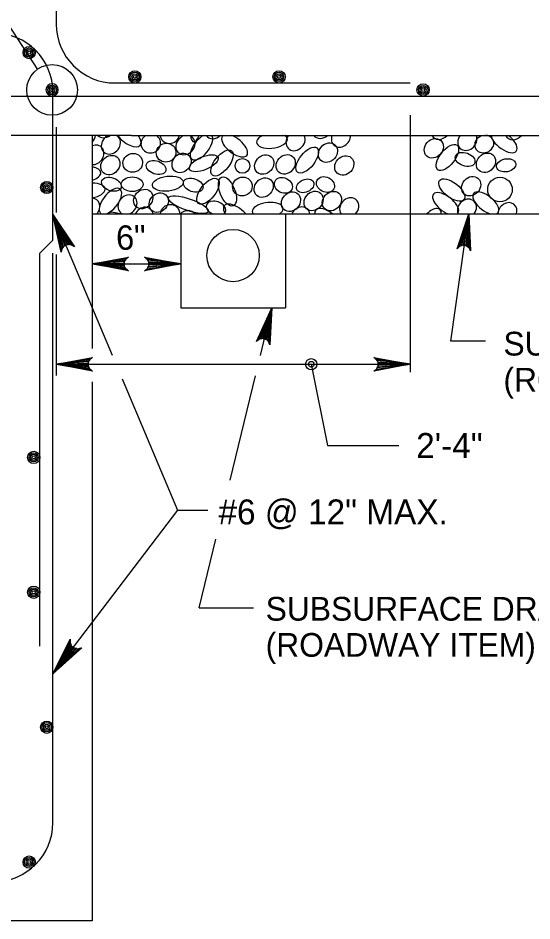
# Model space of a CAD drawing. Extents: x 638167 to 640248, y 296544 to 298920.
# Drawn here: x 639216 to 639282.4, y 298613.6 to 298730.4 of the extents above; entities that cross this region are included whole.
import ezdxf

# ---------------------------------------------------------------- set-up
doc = ezdxf.new("R2010")
doc.units = 0
for name, color, linetype in [('1', 7, 'Continuous'), ('50', 7, 'Continuous'), ('57', 7, 'Continuous')]:
    doc.layers.add(name, color=color, linetype=linetype)

# ---------------------------------------------------------------- blocks, each defined once
blk = doc.blocks.new('BAR')
at = {"layer": '50'}
for radius in [2, 1.5, 1, 0.5]:
    blk.add_circle((0, 0), radius, dxfattribs=at)
blk = doc.blocks.new('DIMDOT')
at = {"layer": '57'}
for radius in [2, 1]:
    blk.add_circle((0, 0), radius, dxfattribs=at)

msp = doc.modelspace()

# ---------------------------------------------------------------- linework, layer by layer
at = {"layer": '1'}
for p, q in [((639220.89, 298761.32), (639220.89, 298729.58)), ((639207.71, 298740.18), (639218.45, 298723.72)), ((639228.51, 298721.96), (639266.61, 298721.96)), ((639192.31, 298720.26), (639383.45, 298720.26)), ((639220.46, 298701.64), (639220.46, 298720.8)), ((639266.61, 298717.81), (639266.61, 298684.54)), ((639230.63, 298715.18), (639191.26, 298715.18)), ((639220.89, 298716.23), (639220.89, 298705.19)), ((639225.54, 298715.18), (639225.54, 298687.63)), ((639230.63, 298715.18), (639386.84, 298715.18)), ((639220.46, 298704.97), (639228.12, 298686.74)), ((639225.54, 298705.02), (639397, 298705.02)), ((639236.97, 298705.02), (639236.97, 298692.88)), ((639250.51, 298705.02), (639250.51, 298692.88)), ((639271.87, 298688.58), (639274.22, 298705.02)), ((639218.77, 298699.94), (639220.46, 298701.64)), ((639218.77, 298649.14), (639218.77, 298699.94)), ((639220.46, 298626.28), (639220.46, 298699.94)), ((639220.89, 298699.79), (639220.89, 298684.14)), ((639225.54, 298698.56), (639236.97, 298698.56)), ((639236.97, 298692.88), (639250.51, 298692.88)), ((639247.27, 298686.7), (639248.77, 298692.88)), ((639276.34, 298688.58), (639271.87, 298688.58)), ((639220.89, 298685.58), (639266.61, 298685.58)), ((639253.85, 298685.58), (639255.94, 298675.09)), ((639229.39, 298683.71), (639236.54, 298666.69)), ((639243.36, 298670.6), (639246.63, 298684.07)), ((639225.54, 298683.33), (639225.54, 298613.58)), ((639255.94, 298675.09), (639265.17, 298675.09)), ((639236.54, 298666.69), (639220.46, 298645.56)), ((639236.54, 298666.69), (639240.48, 298666.69)), ((639239.35, 298654.07), (639241.51, 298662.97)), ((639239.35, 298654.07), (639246.39, 298654.07)), ((639225.54, 298613.58), (639189.99, 298613.58))]:
    msp.add_line(p, q, dxfattribs=at)
for points in [[(639220.46, 298704.97), (639223.23, 298700.78), (639223.03, 298700.91), (639222.84, 298701.03), (639222.65, 298701.06), (639222.46, 298701.09), (639222.29, 298701.05), (639222.13, 298701.01), (639221.99, 298700.92), (639221.85, 298700.83), (639221.73, 298700.68), (639221.62, 298700.52), (639221.57, 298700.29), (639221.52, 298700.07), (639220.46, 298704.97), (639221.57, 298700.29), (639221.62, 298700.52), (639220.46, 298704.97), (639221.73, 298700.68), (639221.85, 298700.83), (639220.46, 298704.97), (639221.99, 298700.92), (639222.13, 298701.01), (639220.46, 298704.97), (639222.29, 298701.05), (639222.46, 298701.09), (639220.46, 298704.97), (639222.65, 298701.06), (639222.84, 298701.03), (639220.46, 298704.97), (639223.03, 298700.91)], [(639274.22, 298705.02), (639274.43, 298700.25), (639274.33, 298700.45), (639274.23, 298700.64), (639274.09, 298700.76), (639273.95, 298700.87), (639273.8, 298700.92), (639273.64, 298700.97), (639273.48, 298700.97), (639273.32, 298700.96), (639273.16, 298700.89), (639272.99, 298700.82), (639272.84, 298700.66), (639272.69, 298700.5), (639274.22, 298705.02), (639272.84, 298700.66), (639272.99, 298700.82), (639274.22, 298705.02), (639273.16, 298700.89), (639273.32, 298700.96), (639274.22, 298705.02), (639273.48, 298700.97), (639273.64, 298700.97), (639274.22, 298705.02), (639273.8, 298700.92), (639273.95, 298700.87), (639274.22, 298705.02), (639274.09, 298700.76), (639274.23, 298700.64), (639274.22, 298705.02), (639274.33, 298700.45)], [(639225.54, 298698.56), (639230.24, 298699.44), (639230.06, 298699.31), (639229.88, 298699.19), (639229.79, 298699.03), (639229.69, 298698.87), (639229.67, 298698.71), (639229.64, 298698.56), (639229.67, 298698.4), (639229.69, 298698.24), (639229.79, 298698.08), (639229.88, 298697.93), (639230.06, 298697.8), (639230.24, 298697.68), (639225.54, 298698.56), (639230.06, 298697.8), (639229.88, 298697.93), (639225.54, 298698.56), (639229.79, 298698.08), (639229.69, 298698.24), (639225.54, 298698.56), (639229.67, 298698.4), (639229.64, 298698.56), (639225.54, 298698.56), (639229.67, 298698.71), (639229.69, 298698.87), (639225.54, 298698.56), (639229.79, 298699.03), (639229.88, 298699.19), (639225.54, 298698.56), (639230.06, 298699.31)], [(639236.97, 298698.56), (639232.28, 298697.68), (639232.46, 298697.8), (639232.64, 298697.93), (639232.73, 298698.08), (639232.83, 298698.24), (639232.85, 298698.4), (639232.88, 298698.56), (639232.85, 298698.71), (639232.83, 298698.87), (639232.73, 298699.03), (639232.64, 298699.19), (639232.46, 298699.31), (639232.28, 298699.44), (639236.97, 298698.56), (639232.46, 298699.31), (639232.64, 298699.19), (639236.97, 298698.56), (639232.73, 298699.03), (639232.83, 298698.87), (639236.97, 298698.56), (639232.85, 298698.71), (639232.88, 298698.56), (639236.97, 298698.56), (639232.85, 298698.4), (639232.83, 298698.24), (639236.97, 298698.56), (639232.73, 298698.08), (639232.64, 298697.93), (639236.97, 298698.56), (639232.46, 298697.8)], [(639248.77, 298692.88), (639248.48, 298688.11), (639248.4, 298688.31), (639248.32, 298688.52), (639248.19, 298688.65), (639248.06, 298688.78), (639247.91, 298688.84), (639247.77, 298688.91), (639247.61, 298688.92), (639247.45, 298688.93), (639247.27, 298688.88), (639247.1, 298688.83), (639246.93, 298688.68), (639246.77, 298688.54), (639248.77, 298692.88), (639246.93, 298688.68), (639247.1, 298688.83), (639248.77, 298692.88), (639247.27, 298688.88), (639247.45, 298688.93), (639248.77, 298692.88), (639247.61, 298688.92), (639247.77, 298688.91), (639248.77, 298692.88), (639247.91, 298688.84), (639248.06, 298688.78), (639248.77, 298692.88), (639248.19, 298688.65), (639248.32, 298688.52), (639248.77, 298692.88), (639248.4, 298688.31)], [(639220.89, 298685.58), (639225.59, 298686.47), (639225.41, 298686.34), (639225.23, 298686.21), (639225.13, 298686.06), (639225.04, 298685.9), (639225.01, 298685.74), (639224.99, 298685.58), (639225.01, 298685.43), (639225.04, 298685.27), (639225.13, 298685.11), (639225.23, 298684.95), (639225.41, 298684.83), (639225.59, 298684.7), (639220.89, 298685.58), (639225.41, 298684.83), (639225.23, 298684.95), (639220.89, 298685.58), (639225.13, 298685.11), (639225.04, 298685.27), (639220.89, 298685.58), (639225.01, 298685.43), (639224.99, 298685.58), (639220.89, 298685.58), (639225.01, 298685.74), (639225.04, 298685.9), (639220.89, 298685.58), (639225.13, 298686.06), (639225.23, 298686.21), (639220.89, 298685.58), (639225.41, 298686.34)], [(639266.61, 298685.58), (639261.91, 298684.7), (639262.09, 298684.83), (639262.28, 298684.95), (639262.37, 298685.11), (639262.46, 298685.27), (639262.49, 298685.43), (639262.52, 298685.58), (639262.49, 298685.74), (639262.46, 298685.9), (639262.37, 298686.06), (639262.28, 298686.21), (639262.09, 298686.34), (639261.91, 298686.47), (639266.61, 298685.58), (639262.09, 298686.34), (639262.28, 298686.21), (639266.61, 298685.58), (639262.37, 298686.06), (639262.46, 298685.9), (639266.61, 298685.58), (639262.49, 298685.74), (639262.52, 298685.58), (639266.61, 298685.58), (639262.49, 298685.43), (639262.46, 298685.27), (639266.61, 298685.58), (639262.37, 298685.11), (639262.28, 298684.95), (639266.61, 298685.58), (639262.09, 298684.83)], [(639220.46, 298645.56), (639222.71, 298650.04), (639222.7, 298649.81), (639222.69, 298649.58), (639222.77, 298649.4), (639222.84, 298649.22), (639222.95, 298649.1), (639223.07, 298648.98), (639223.22, 298648.9), (639223.37, 298648.82), (639223.56, 298648.8), (639223.75, 298648.78), (639223.97, 298648.85), (639224.19, 298648.92), (639220.46, 298645.56), (639223.97, 298648.85), (639223.75, 298648.78), (639220.46, 298645.56), (639223.56, 298648.8), (639223.37, 298648.82), (639220.46, 298645.56), (639223.22, 298648.9), (639223.07, 298648.98), (639220.46, 298645.56), (639222.95, 298649.1), (639222.84, 298649.22), (639220.46, 298645.56), (639222.77, 298649.4), (639222.69, 298649.58), (639220.46, 298645.56), (639222.7, 298649.81)]]:
    msp.add_lwpolyline(points, dxfattribs=at)
for centre, radius in [((639220.36, 298721.06), 3.28), ((639278.23, 298708.18), 1.59), ((639243.74, 298699.64), 3.38)]:
    msp.add_circle(centre, radius, dxfattribs=at)
for centre, start, end in [((639228.51, 298729.58), 180, 270), ((639212.84, 298720.8), 0, 90), ((639212.84, 298626.28), 270, 0)]:
    msp.add_arc(centre, 7.62, start, end, dxfattribs=at)
for centre, major_axis, ratio, start_param, end_param in [((639224.75, 298715.15), (0.9, 1.01), 0.844245, 4.642599, 5.383667), ((639227.21, 298716.15), (0.9, 1.01), 0.844245, 3.07937, 4.491469), ((639227.95, 298714.03), (0.9, 1.01), 0.844245, 1.061779, 6.50906), ((639230.16, 298715.17), (-1.58, 1.24), 0.479042, 1.014341, 4.173787), ((639233.11, 298714.14), (-1.19, -0.47), 0.948581, 4.858014, 10.05193), ((639235.56, 298715.37), (-1.19, -0.47), 0.948581, 6.041055, 8.868889), ((639237.59, 298713.94), (0.9, 1.01), 0.844245, 0.812597, 6.758242), ((639239.66, 298713.69), (-1.24, -1.58), 0.479042, 3.984367, 9.301958), ((639239.05, 298717.01), (0.41, 2.67), 0.282192, 2.36721, 4.002176), ((639241.31, 298716.02), (0.9, 1.01), 0.844245, 2.937326, 4.633513), ((639243.94, 298713.85), (-1.58, 1.24), 0.479042, 6.144575, 11.609923), ((639244.58, 298716.38), (0.9, 1.01), 0.844245, 3.456732, 4.114107), ((639248.76, 298714.49), (-1.99, -0.24), 0.479042, 5.260141, 9.956857), ((639248.35, 298716.86), (-1.24, -1.58), 0.479042, 0.238343, 0.481611), ((639250.51, 298716.44), (0.9, 1.01), 0.844245, 3.627473, 3.943366), ((639251.81, 298714.47), (0.9, 1.01), 0.844245, 1.619643, 5.951196), ((639255.2, 298716.05), (0.9, 1.01), 0.844245, 2.967408, 4.603431), ((639257.68, 298714.92), (0.9, 1.01), 0.844245, 2.008108, 5.562731), ((639270.53, 298715.93), (0.9, 1.01), 0.844245, 2.840874, 4.729965), ((639274.01, 298714.5), (0.9, 1.01), 0.844245, 1.646659, 5.92418), ((639276.2, 298714.06), (-1.17, -0.47), 0.87402, 4.347672, 10.501851), ((639278.76, 298714.39), (-1.58, 1.24), 0.479042, 0.443803, 4.744324), ((639280.1, 298715.88), (0.9, 1.01), 0.844245, 2.798262, 4.772577), ((639225.82, 298712.66), (0.9, 1.01), 0.844245, 3.727219, 7.319954), ((639224.66, 298710.17), (-1.99, -0.24), 0.479042, 1.975384, 4.192941), ((639225.21, 298708.03), (-1.99, -0.24), 0.479042, 1.683683, 4.484643), ((639227.9, 298706.65), (-1.24, -1.58), 0.479042, 0.613344, 6.389796), ((639225.3, 298705.78), (0.9, 1.01), 0.844245, 4.720434, 6.894819), ((639230.1, 298706.21), (0.9, 1.01), 0.844245, 4.147339, 9.706685), ((639258.75, 298705.85), (0.9, 1.01), 0.844245, 4.644979, 9.209045), ((639271.21, 298706.33), (-1.58, 1.24), 0.479042, 3.037298, 8.434015), ((639273.96, 298705.68), (0.9, 1.01), 0.844245, 4.815265, 9.038759), ((639276.39, 298706.42), (-1.58, 1.24), 0.479042, 2.873239, 8.598074), ((639232.2, 298704.63), (0.9, 1.01), 0.844245, 5.676034, 8.17799), ((639235.6, 298704.99), (-1.19, -0.47), 0.948581, 2.768835, 5.857924), ((639241.54, 298705.77), (1.24, -0.44), 0.646802, 5.825434, 10.881517), ((639244.18, 298704.85), (-1.58, 1.24), 0.479042, 4.285286, 7.186027), ((639248.21, 298705.53), (-1.99, -0.24), 0.479042, 2.351329, 6.582484), ((639252.44, 298704.66), (0.9, 1.01), 0.844245, 5.644884, 8.209141), ((639279.19, 298705.22), (0.9, 1.01), 0.844245, 5.200099, 8.653925), ((639230, 298703.77), (2.37, -1.3), 0.282192, 2.12602, 3.204967), ((639237.85, 298704.22), (-1.19, -0.47), 0.948581, 3.464469, 5.16229), ((639255.98, 298704.29), (-1.58, 1.24), 0.479042, 4.69169, 6.779622), ((639269.19, 298704.06), (-1.24, -1.58), 0.479042, 2.538262, 4.464878)]:
    msp.add_ellipse(centre, major_axis=major_axis, ratio=ratio, start_param=start_param, end_param=end_param, dxfattribs=at)
for centre, major_axis, ratio in [((639235.09, 298712.95), (-1.19, -0.47), 0.948581), ((639256, 298712.96), (0.9, 1.01), 0.844245), ((639269.68, 298713.51), (0.9, 1.01), 0.844245), ((639271.44, 298712.32), (-1.24, -1.58), 0.479042), ((639230.78, 298711.63), (-1.19, -0.47), 0.948581), ((639237.09, 298711.62), (0.9, 1.01), 0.844245), ((639242.31, 298711.61), (-1.24, -1.58), 0.479042), ((639250.54, 298711.43), (0.9, 1.01), 0.844245), ((639253.32, 298711.99), (-1.24, -1.58), 0.479042), ((639273.73, 298712.07), (1.24, -0.44), 0.646802), ((639276.42, 298711.64), (0.9, 1.01), 0.844245), ((639227.88, 298711.34), (0.9, 1.01), 0.844245), ((639233.8, 298711.03), (1.24, -0.44), 0.646802), ((639239.96, 298711.58), (1.84, 0.78), 0.422273), ((639244.95, 298711.24), (0, 0.957), 0.982495), ((639247.77, 298711.41), (0.9, 1.01), 0.844245), ((639258.11, 298711.29), (0.9, 1.01), 0.844245), ((639279.03, 298711.31), (1.23, 0.25), 0.666084), ((639228.02, 298708.86), (1.24, -0.44), 0.646802), ((639230.71, 298708.87), (1.41, 0), 0.671766), ((639235.31, 298708.94), (-1.99, -0.24), 0.479042), ((639238.59, 298708.74), (1.24, -0.44), 0.646802), ((639240.51, 298707.96), (-1.24, -1.58), 0.479042), ((639243.01, 298707.93), (0.75, -1.86), 0.479042), ((639244.95, 298708.57), (-1.19, -0.47), 0.948581), ((639247.7, 298708.43), (0.9, 1.01), 0.844245), ((639250.24, 298708.72), (1.08, -0.55), 0.796199), ((639253.07, 298708.66), (1.08, 0.49), 0.687276), ((639255.68, 298708.83), (1.08, -0.55), 0.796199), ((639272, 298708.11), (-1.58, 1.24), 0.479042), ((639274.51, 298708.61), (0.9, 1.01), 0.844245), ((639232.13, 298706.95), (0.9, 1.01), 0.844245), ((639234.14, 298706.49), (0.9, 1.01), 0.844245), ((639237.96, 298706.22), (2.56, -0.87), 0.282192), ((639251.22, 298706.61), (0.9, 1.01), 0.844245), ((639254.15, 298706.7), (0.9, 1.01), 0.844245), ((639256.51, 298706.68), (0.9, 1.01), 0.844245)]:
    msp.add_ellipse(centre, major_axis=major_axis, ratio=ratio, dxfattribs=at)

# ---------------------------------------------------------------- block references
at = {"layer": '1', "xscale": 0.3968757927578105}
for p, yscale, rotation in [((639217.4, 298725.89), 0.39687579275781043, -90.00000000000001), ((639231.05, 298722.75), 0.39687579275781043, -90.00000000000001), ((639249.68, 298722.75), 0.39687579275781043, -90.00000000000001), ((639220.36, 298721.06), -0.39687579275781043, -89.99999999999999), ((639268.3, 298721.06), 0.39687579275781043, -90.00000000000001), ((639219.67, 298708.44), 0.39687579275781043, -90.00000000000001), ((639217.98, 298673.54), 0.39687579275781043, -90.00000000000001), ((639217.98, 298656.09), 0.39687579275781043, -90.00000000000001), ((639219.67, 298638.64), 0.39687579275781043, -90.00000000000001), ((639217.4, 298621.2), 0.39687579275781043, -90.00000000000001)]:
    msp.add_blockref('BAR', p, dxfattribs=dict(at, yscale=yscale, rotation=rotation))
at = {"layer": '1', "xscale": 0.3674999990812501, "yscale": 0.36749999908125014}
msp.add_blockref('DIMDOT', (639253.85, 298685.58), dxfattribs=at)

# ---------------------------------------------------------------- texts
at = {"layer": '1'}
for s, height, rotation, p in [('6"', 3.15, 1.5482, (639228.66, 298700.36)), ('SUBBASE', 3.072, 360, (639278.68, 298686.71)), ('(ROADWAY ITEM)', 3.072, 360, (639278.68, 298682.04)), ('SUBSURFACE DRAIN', 3.072, 360, (639247.95, 298652.42)), ('(ROADWAY ITEM)', 3.072, 360, (639247.95, 298647.75))]:
    msp.add_text(s, height=height, rotation=rotation, dxfattribs=at).set_placement(p)
for s, height, p in [('2\'-4"', 3.226, (639267.4, 298673.46)), ('#6 @ 12" MAX.', 3.2256, (639241.85, 298664.87))]:
    msp.add_text(s, height=height, dxfattribs=at).set_placement(p)

doc.saveas('drawing.dxf')
